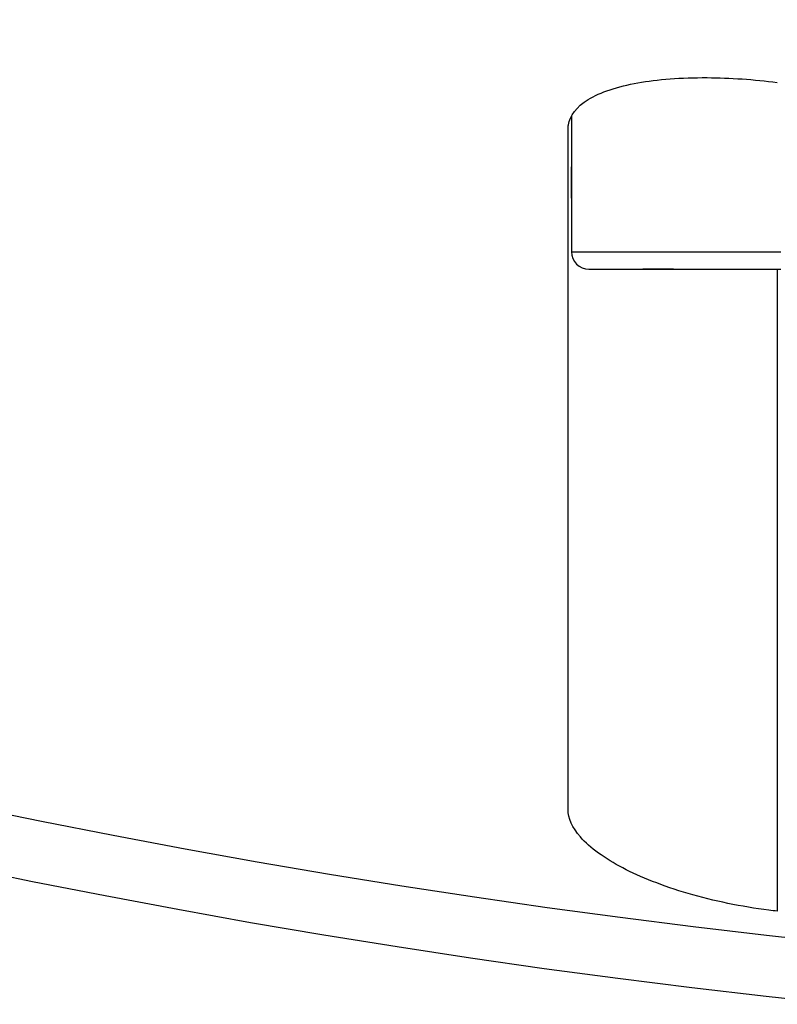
# Model space of a CAD drawing. Header units: millimetres. Extents: x 0 to 7374, y 0 to 4200.
# Tile 514 of 656: x 2012 to 2023, y 3477 to 3491. Entities that reach past the tile are written whole.
import ezdxf

# ---------------------------------------------------------------- set-up
doc = ezdxf.new("R2010")
doc.units = ezdxf.units.MM
doc.header["$LTSCALE"] = 0.2

# ---------------------------------------------------------------- blocks, each defined once
blk = doc.blocks.new('A$C9c4d0392')
for p, q in [((-16.5, -176.097), (-16.5, -178.05)), ((-16.5, -178.05), (-13.5, -178.05)), ((-16.25, -178.3), (-13.5, -178.3)), ((-13.55, -178.3), (-13.55, -187.51))]:
    blk.add_line(p, q)
for centre, radius, start, end in [((0, -67), 122.5, 138.84329, 264.07522), ((0, -67), 121.628, 139.32714, 264.03041), ((-16.25, -178.05), 0.25, 180, 269.9999)]:
    blk.add_arc(centre, radius, start, end)
for points, knots in [([(-16.55, -176.286), (-16.55, -176.267), (-16.549, -176.247), (-16.526, -176.099), (-16.432, -175.971), (-16.088, -175.76), (-15.837, -175.678), (-15.272, -175.577), (-14.928, -175.55), (-14.229, -175.554), (-13.881, -175.579), (-13.55, -175.62)], [-0.9448138, -0.9448138, -0.9448138, -0.9448138, -0.9279674, -0.9279674, -0.8105706, -0.8105706, -0.6931738, -0.6931738, -0.5815316, -0.5815316, -0.4830175, -0.4830175, -0.4830175, -0.4830175]), ([(-15.037, -178.301), (-15.117, -178.301), (-15.229, -178.301), (-15.397, -178.3), (-15.438, -178.3), (-15.48, -178.3)], [0, 0, 0, 0, 0.05990515, 0.05990515, 0.07784725, 0.07784725, 0.07784725, 0.07784725]), ([(-15.045, -178.301), (-15.127, -178.301), (-15.241, -178.301), (-15.407, -178.3), (-15.443, -178.3), (-15.48, -178.3)], [0, 0, 0, 0, 0.06015263, 0.06015263, 0.07594965, 0.07594965, 0.07594965, 0.07594965]), ([(-13.55, -187.51), (-13.59, -187.505), (-13.631, -187.501), (-14.059, -187.446), (-14.464, -187.363), (-15.191, -187.15), (-15.514, -187.02), (-16.021, -186.755), (-16.236, -186.6), (-16.491, -186.31), (-16.549, -186.176), (-16.55, -186.054)], [-1.4174821, -1.4174821, -1.4174821, -1.4174821, -1.4054134, -1.4054134, -1.287802, -1.287802, -1.1701907, -1.1701907, -1.0491055, -1.0491055, -0.9435235, -0.9435235, -0.9435235, -0.9435235])]:
    blk.add_open_spline(points, degree=3, knots=knots)
blk.add_rational_spline([(-16.55, -186.054), (-16.55, -180.965), (-16.55, -176.286)], [1, 1.00089742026, 1], degree=2)
for points in [[(-16.5, -177.281), (-16.5, -177.096), (-16.501, -176.938), (-16.501, -176.833)], [(-16.5, -177.28), (-16.5, -177.103), (-16.501, -176.95), (-16.501, -176.846)]]:
    blk.add_open_spline(points, degree=3)

msp = doc.modelspace()

# ---------------------------------------------------------------- block references
msp.add_blockref('A$C9c4d0392', (2036.257, 3666.139))

doc.saveas('drawing.dxf')
